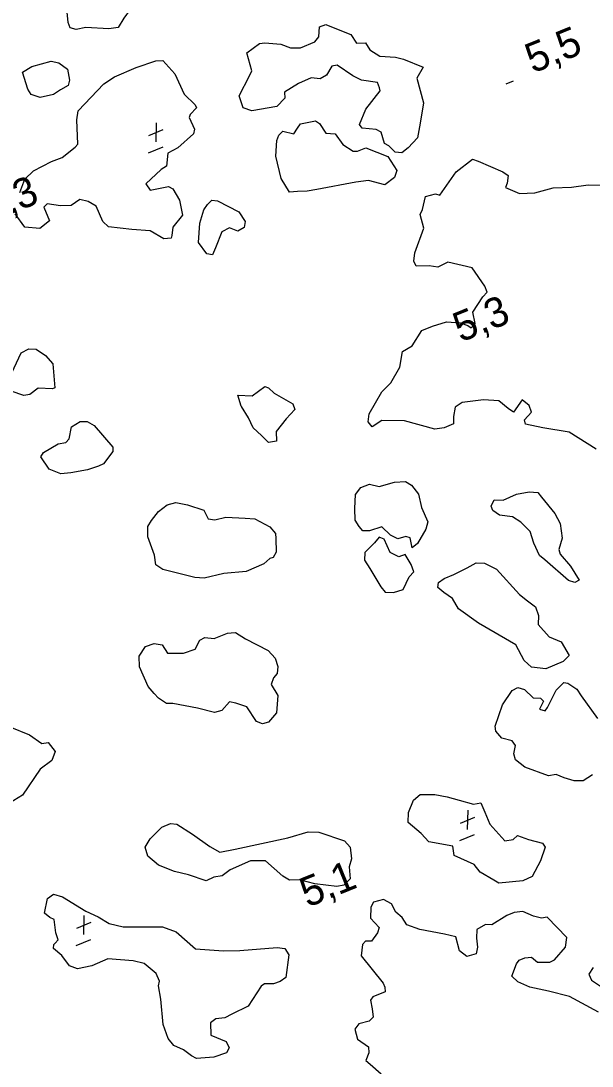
# Model space of a CAD drawing. Extents: x 362852 to 366875, y 5563573 to 5566479.
# Drawn here: x 364831.6 to 364906.9, y 5565640.9 to 5565778.8 of the extents above; entities that cross this region are included whole.
import ezdxf

# ---------------------------------------------------------------- set-up
doc = ezdxf.new("R2010")
doc.units = 0
doc.layers.add('Niveau 3', color=7, linetype='Continuous')
doc.layers.add('Niveau 4', color=7, linetype='Continuous')

msp = doc.modelspace()

# ---------------------------------------------------------------- linework, layer by layer
at = {"layer": 'Niveau 3'}
for p, q in [((364895.59, 5565770.53), (364896.55, 5565770.92)), ((364848.45, 5565763.72), (364850.34, 5565764.51)), ((364849.4, 5565765.4), (364849.34, 5565762.88)), ((364848.38, 5565761.44), (364850.31, 5565762.23)), ((364889.56, 5565673), (364891.45, 5565673.79)), ((364890.5, 5565674.68), (364890.45, 5565672.16)), ((364889.48, 5565670.72), (364891.42, 5565671.51)), ((364838.91, 5565659.14), (364840.8, 5565659.93)), ((364839.85, 5565660.82), (364839.8, 5565658.3)), ((364838.83, 5565656.86), (364840.77, 5565657.65))]:
    msp.add_line(p, q, dxfattribs=at)
at = {"layer": 'Niveau 4'}
for points in [[(364838.03, 5565781.23), (364838.52, 5565782.43), (364839.59, 5565782.87), (364841.3, 5565783.07), (364842.83, 5565783.58), (364846.81, 5565783.72), (364847.15, 5565783.05), (364847.32, 5565782.19), (364845.49, 5565779.69), (364845.12, 5565779.23), (364844.39, 5565778), (364843.17, 5565777.8), (364840.11, 5565777.98), (364838.86, 5565777.71), (364838.07, 5565777.95), (364837.79, 5565778.64), (364837.66, 5565780.02), (364837.92, 5565780.44), (364838.03, 5565781.23)], [(364880.92, 5565761.52), (364880.08, 5565762.36), (364879.51, 5565762.68), (364879.07, 5565764.18), (364878.43, 5565764.54), (364876.56, 5565764.7), (364876.24, 5565765.19), (364877.08, 5565767.22), (364878.95, 5565769.61), (364878.85, 5565770), (364878.62, 5565770.71), (364876.5, 5565771.03), (364875.33, 5565771.6), (364873.27, 5565772.99), (364872.56, 5565772.89), (364871.88, 5565771.68), (364871.03, 5565771.2), (364869.85, 5565771.34), (364868.17, 5565770.59), (364866.34, 5565769.46), (364866.36, 5565768.66), (364865.33, 5565767.55), (364862.02, 5565767), (364860.86, 5565767.39), (364860.33, 5565768.98), (364861.73, 5565771.61), (364862.01, 5565772.28), (364861.35, 5565774.63), (364863.01, 5565775.87), (364863.72, 5565775.97), (364865.84, 5565775.79), (364867.1, 5565775.31), (364868.46, 5565775.31), (364870.32, 5565776.08), (364870.86, 5565776.73), (364870.93, 5565778.07), (364871.8, 5565778.36), (364873.43, 5565777.73), (364875.08, 5565777.04), (364875.85, 5565775.92), (364877.01, 5565775.96), (364877.59, 5565775.02), (364878.92, 5565774.2), (364880.97, 5565774.05), (364882.01, 5565773.79), (364884.61, 5565772.74), (364883.78, 5565771.28), (364884.68, 5565768.05), (364884.23, 5565765.37), (364883.86, 5565763.41), (364882.66, 5565762.11), (364881.82, 5565761.45), (364880.92, 5565761.52)], [(364831.43, 5565756.22), (364832.07, 5565757.98), (364833.23, 5565759.08), (364835.59, 5565760.3), (364836.99, 5565760.81), (364838.72, 5565762.21), (364839.05, 5565762.59), (364838.92, 5565765.78), (364839.11, 5565766.97), (364842.48, 5565770.54), (364843.89, 5565771.49), (364846.74, 5565772.72), (364849.37, 5565773.56), (364850.28, 5565773.62), (364851.88, 5565771.85), (364853.1, 5565769.18), (364854.55, 5565767.79), (364854.72, 5565767.36), (364853.89, 5565766.52), (364853.76, 5565766.09), (364854.45, 5565764.57), (364854.33, 5565763.96), (364852.24, 5565762.1), (364850.92, 5565761.38), (364850.75, 5565759.69), (364850.07, 5565759.22), (364848.05, 5565757.34), (364848.59, 5565756.5), (364851.04, 5565757.01), (364851.61, 5565756.68), (364852.48, 5565755.18), (364852.86, 5565753.21), (364851.59, 5565751.63), (364851.48, 5565750.53), (364851.38, 5565750.18), (364850.42, 5565750.09)], [(364835.83, 5565769.16), (364834.08, 5565768.75), (364832.92, 5565769.15), (364832.45, 5565769.83), (364831.77, 5565772.09), (364833.01, 5565772.85), (364835.53, 5565773.52), (364836.54, 5565773.31), (364837.7, 5565772.48), (364837.98, 5565771.04), (364837.77, 5565770.33), (364836.78, 5565769.74), (364835.83, 5565769.16)], [(364867.01, 5565756.24), (364865.88, 5565758.07), (364865.17, 5565761.01), (364865.31, 5565763.07), (364865.57, 5565763.79), (364866.1, 5565764.32), (364867.57, 5565763.93), (364868.06, 5565764.69), (364868.44, 5565765.28), (364870.4, 5565765.65), (364870.96, 5565765.33), (364871.8, 5565764.05), (364873.03, 5565763.94), (364874.04, 5565762.55), (364875.39, 5565761.67), (364875.96, 5565761.66), (364877.07, 5565762.11), (364879.98, 5565760.94), (364881.16, 5565759.13), (364880.86, 5565758.2), (364879.58, 5565757.24), (364877.43, 5565757.78), (364875.72, 5565757.57), (364870.6, 5565756.59), (364869.32, 5565756.37), (364868.03, 5565756.34), (364867.01, 5565756.24)], [(364907.44, 5565722.33), (364903.89, 5565724.6), (364900.43, 5565725.17), (364898.12, 5565725.65), (364898.01, 5565726.23), (364898.9, 5565727.22), (364898.61, 5565728.09), (364897.68, 5565728.83), (364896.54, 5565727.24), (364895.85, 5565727.7), (364894.63, 5565728.7), (364892.58, 5565728.85), (364889.75, 5565728.49), (364888.83, 5565727.86), (364888.64, 5565726.67), (364888.62, 5565725.66), (364887.4, 5565725.16), (364886.17, 5565724.97), (364882.18, 5565726.06), (364879.17, 5565726.13), (364877.9, 5565725.3), (364877.38, 5565725.95), (364877.51, 5565727), (364879.16, 5565729.92), (364880.35, 5565731.1), (364881.56, 5565733.15), (364881.88, 5565735.21), (364883.18, 5565735.99), (364884.45, 5565738.01), (364885.84, 5565738.58), (364887.71, 5565739.16), (364889.5, 5565739.03), (364890.53, 5565738.64), (364890.97, 5565738.33), (364891.47, 5565738.91), (364891.17, 5565740.4), (364892.5, 5565742.44), (364893.06, 5565743.04), (364892.78, 5565743.86), (364891.1, 5565746.28), (364887.88, 5565747.01), (364886.55, 5565746.34), (364885.4, 5565746.55), (364883.7, 5565746.47), (364883.41, 5565747.16), (364883.52, 5565748.26), (364884.73, 5565751.5), (364884.24, 5565753.29), (364884.52, 5565753.97), (364884.92, 5565755.69), (364886.26, 5565756.05), (364886.84, 5565755.86), (364888.99, 5565758.92), (364891.15, 5565760.61), (364891.88, 5565760.35), (364895.13, 5565758.95), (364895.84, 5565758.44), (364895.69, 5565757.44), (364895.49, 5565756.86), (364897.32, 5565756.06), (364899.38, 5565756.16), (364901.78, 5565756.83), (364904.18, 5565756.89), (364906.39, 5565757.24), (364908.09, 5565757.19)], [(364850.42, 5565750.09), (364848.62, 5565751.16), (364846.18, 5565751.34), (364843.11, 5565751.69), (364842.34, 5565752.37), (364841.5, 5565754.39), (364840.44, 5565755.01), (364839.33, 5565755.3), (364838.16, 5565754.51), (364836.77, 5565754.43), (364835.03, 5565754.72), (364834.59, 5565754.29), (364835.34, 5565752.48), (364834.03, 5565751.44), (364832.08, 5565751.64), (364830.79, 5565753.41)], [(364857.48, 5565755.11), (364860.31, 5565753.67), (364861.15, 5565752.39), (364860.99, 5565751.58), (364860.18, 5565751.12), (364859.08, 5565751.54), (364858.06, 5565751), (364857.24, 5565748.92), (364856.81, 5565747.99), (364856.08, 5565748.13), (364854.97, 5565749.6), (364855.15, 5565752.17), (364855.67, 5565753.93), (364856.18, 5565754.64), (364856.76, 5565755.19), (364857.48, 5565755.11)], [(364835.78, 5565733.6), (364836.04, 5565730.41), (364835.72, 5565730.28), (364833.82, 5565730.37), (364832.73, 5565729.55), (364831.92, 5565729.4), (364830.26, 5565729.97), (364830.05, 5565730.94), (364830.36, 5565732.43), (364831.58, 5565735.05), (364832.6, 5565735.59), (364833.55, 5565735.55), (364834.78, 5565734.68), (364835.78, 5565733.6)], [(364840.32, 5565719.6), (364838.12, 5565719.2), (364836.8, 5565719.09), (364835.3, 5565719.71), (364834.2, 5565721.32), (364834.53, 5565721.89), (364836.47, 5565723.06), (364837.46, 5565723.22), (364837.93, 5565723.72), (364838.22, 5565725.27), (364839.36, 5565725.99), (364840.29, 5565726), (364841.2, 5565725.44), (364843.68, 5565722.6), (364843.66, 5565722.03), (364842.46, 5565720.42), (364841.79, 5565720.08), (364840.32, 5565719.6)], [(364875.65, 5565712.98), (364875.63, 5565714.53), (364875.69, 5565716.36), (364876.42, 5565717.28), (364877.54, 5565717.74), (364878.8, 5565717.39), (364880.85, 5565717.99), (364882.3, 5565718.09), (364883.07, 5565717.59), (364883.99, 5565716.41), (364884.4, 5565714.66), (364885.24, 5565712.76), (364884.97, 5565711.78), (364883.88, 5565709.9), (364883.19, 5565709.31), (364882.9, 5565710.62), (364882.32, 5565710.81), (364881.27, 5565710.51), (364880.33, 5565710.99), (364879.19, 5565712.08), (364877.54, 5565711.58), (364876.68, 5565711.54), (364876.18, 5565712.15), (364875.65, 5565712.98)], [(364893.98, 5565715.67), (364895.19, 5565715.61), (364896.92, 5565716.38), (364898.59, 5565716.7), (364899.74, 5565716.61), (364900.24, 5565716.01), (364901.99, 5565713.87), (364902.72, 5565712.55), (364902.97, 5565710.6), (364902.52, 5565709.11), (364902.71, 5565708.5), (364904.06, 5565706.88), (364905.19, 5565705.04), (364904.63, 5565704.75), (364903.78, 5565705.02), (364900.67, 5565707.73), (364899.99, 5565708.32), (364899.21, 5565709.92), (364898.75, 5565711.48), (364897.5, 5565712.7), (364896.39, 5565713.43), (364894.71, 5565713.61), (364893.83, 5565714.24), (364893.58, 5565714.83), (364893.98, 5565715.67)], [(364863.62, 5565707.22), (364861.26, 5565706.18), (364858.33, 5565705.91), (364855.71, 5565705.33), (364854.5, 5565705.4), (364850.27, 5565706.46), (364849.34, 5565707.07), (364849.17, 5565708.37), (364848.31, 5565710.75), (364848.31, 5565712.12), (364848.78, 5565712.94), (364849.72, 5565714.13), (364850.86, 5565714.98), (364851.97, 5565715.31), (364853.52, 5565715.01), (364855.68, 5565714.28), (364856.27, 5565713.16), (364857.13, 5565713.01), (364858.6, 5565713.37), (364861.14, 5565713.23), (364862.42, 5565713.14), (364864.41, 5565712.09), (364865.15, 5565711.21), (364865.18, 5565710.54), (364865.23, 5565708.75), (364864.84, 5565708.03), (364864.39, 5565707.91), (364863.62, 5565707.22)], [(364877.59, 5565706.61), (364879.04, 5565704.15), (364879.63, 5565703.47), (364880.71, 5565703.41), (364881.97, 5565703.81), (364882.77, 5565705.5), (364883.38, 5565706.13), (364883.04, 5565707.11), (364882.23, 5565708.46), (364881.43, 5565708.13), (364880.26, 5565708.71), (364879.49, 5565710.44), (364878.81, 5565710.72), (364878.19, 5565709.97), (364876.91, 5565708.7), (364876.89, 5565707.69), (364877.59, 5565706.61)], [(364887.39, 5565705.29), (364888.66, 5565705.81), (364890.42, 5565706.66), (364891.63, 5565707.35), (364892.71, 5565707.29), (364894.28, 5565706.51), (364897.33, 5565703.16), (364898.41, 5565702.32), (364898.41, 5565702.32), (364899.43, 5565701.53), (364899.84, 5565700.39), (364899.78, 5565699.19), (364901.26, 5565697.56), (364902.83, 5565696.9), (364903.89, 5565695.09), (364903.09, 5565694.33), (364900.83, 5565693.33), (364898.94, 5565693.55), (364897.94, 5565694.45), (364896.83, 5565696.54), (364891.94, 5565699.38), (364889.29, 5565701.28), (364888.48, 5565702.63), (364887.36, 5565703.41), (364886.58, 5565704.09), (364886.63, 5565704.73), (364887.39, 5565705.29)], [(364848.36, 5565691.04), (364847.18, 5565693.6), (364847.15, 5565695.02), (364847.99, 5565696.3), (364849.13, 5565696.7), (364850.2, 5565696.52), (364850.89, 5565695.44), (364853.01, 5565695.44), (364854.54, 5565695.94), (364855.16, 5565697.13), (364855.83, 5565697.47), (364857.06, 5565697.35), (364858.81, 5565698.07), (364859.28, 5565698.1)], [(364859.28, 5565698.1), (364859.85, 5565698.13), (364861.18, 5565697.31), (364864.16, 5565695.79), (364865.09, 5565694.75), (364865.43, 5565693.64), (364865.36, 5565692.74), (364864.86, 5565692.16), (364864.59, 5565691.3), (364865.44, 5565689.85), (364865.27, 5565687.54), (364864.23, 5565686.3), (364863.44, 5565686.1), (364862.64, 5565686.39), (364861.34, 5565688.35), (364859.9, 5565688.81), (364859.09, 5565688.98), (364858.05, 5565687.87), (364857.11, 5565687.6), (364854.83, 5565688.16), (364851.6, 5565688.76), (364850.78, 5565688.79), (364849.69, 5565689.47), (364849.12, 5565690.1), (364848.36, 5565691.04)], [(364906.96, 5565679.37), (364905.74, 5565678.56), (364904.56, 5565678.57), (364903.22, 5565678.95), (364902.17, 5565679.39), (364901.18, 5565679.23), (364898.04, 5565680.37), (364896.82, 5565681.36), (364896.57, 5565682.12), (364896.8, 5565683.22), (364896.36, 5565683.84), (364895.02, 5565684.22), (364894.21, 5565685.14), (364894.13, 5565685.79), (364895.08, 5565688.6), (364896.35, 5565690.49), (364897.12, 5565690.88), (364897.98, 5565690.61), (364899.16, 5565689.54), (364900.11, 5565689.49), (364900.52, 5565689.1), (364899.98, 5565688.01), (364900.74, 5565687.82), (364901.05, 5565688.26), (364902.17, 5565690.53), (364903.17, 5565691.56), (364903.71, 5565691.47), (364904.91, 5565690.66), (364905.46, 5565689.77), (364907.62, 5565686.8)], [(364836.08, 5565682.44), (364835.63, 5565681.26), (364834.11, 5565680.13), (364831.75, 5565676.67), (364829.46, 5565675.29), (364828.29, 5565675.12), (364826.78, 5565675.62), (364825.4, 5565676.99), (364824.95, 5565678.54), (364824.7, 5565679.75), (364825.89, 5565683.04), (364827.15, 5565685.55), (364828.76, 5565686.02), (364830.08, 5565685.69), (364832.68, 5565684.65), (364834.33, 5565683.52), (364835.16, 5565683.61), (364836.08, 5565682.44)], [(364889.38, 5565676.04), (364891.28, 5565675.51), (364892.22, 5565675.65), (364892.77, 5565674.44), (364893.43, 5565672.85), (364895.39, 5565670.67), (364896.51, 5565670.81), (364897.09, 5565671.36), (364898.54, 5565670.84), (364900.36, 5565670.35), (364900.71, 5565669.81), (364900.09, 5565668), (364899.02, 5565665.94), (364897.76, 5565665.36), (364894.6, 5565665.05), (364893.93, 5565665.46), (364892.13, 5565666.52), (364891.35, 5565667.51), (364888.73, 5565668.73), (364888.54, 5565669.96), (364885.38, 5565670.53), (364884.38, 5565671.61), (364882.65, 5565673.08), (364882.67, 5565674.39), (364883.36, 5565676.04), (364884.23, 5565676.78), (364886.16, 5565676.76), (364887.79, 5565676.44), (364889.38, 5565676.04)], [(364855.98, 5565665.36), (364853.67, 5565666.15), (364851.8, 5565666.62), (364849.72, 5565667.45), (364848.31, 5565668.61), (364847.93, 5565669.83), (364848.6, 5565670.91), (364850.13, 5565672.47), (364851.3, 5565672.95), (364852.14, 5565672.87), (364854.19, 5565671.53), (364856.47, 5565669.91), (364857.78, 5565669.15), (364859.84, 5565669.56), (364866.75, 5565671.04), (364869.46, 5565671.84), (364870.85, 5565671.79), (364874.25, 5565670.64), (364875.01, 5565669.83), (364875.16, 5565668.27), (364874.85, 5565667.21), (364875, 5565665.65), (364874.16, 5565664.81), (364873.25, 5565664.62), (364870.31, 5565664.97), (364868.29, 5565665.51), (364867, 5565665.47), (364866.1, 5565665.98), (364863.83, 5565668.03), (364861.84, 5565668.02), (364859.16, 5565666.85), (364858.12, 5565666.05), (364857.02, 5565665.85), (364855.98, 5565665.36)], [(364853, 5565643.09), (364851.72, 5565643.63), (364850.96, 5565644.56), (364850.32, 5565646.41), (364850, 5565649.76), (364849.71, 5565651.51), (364849.83, 5565652.12), (364849.41, 5565653.13), (364847.81, 5565654.46), (364846.36, 5565654.8), (364843.01, 5565655.1), (364840.91, 5565654.17), (364839.02, 5565653.77), (364837.94, 5565654.14), (364836.93, 5565655.53), (364835.86, 5565656.46), (364835.9, 5565656.97), (364836.07, 5565657.16), (364836.46, 5565657.57), (364836.14, 5565658.5), (364835.96, 5565660.29), (364835.36, 5565660.54), (364834.68, 5565661.13), (364835.07, 5565663.04), (364835.84, 5565663.6), (364837.02, 5565663.28), (364840.11, 5565661.38), (364841.73, 5565660.61), (364843.21, 5565659.73), (364845.06, 5565659.31), (364846.61, 5565659.32), (364850.22, 5565659.31), (364852.05, 5565658.64), (364854.59, 5565656.39), (364858.29, 5565656.16), (364860.45, 5565656.18), (364865.38, 5565656.59), (364866.37, 5565656.44), (364866.91, 5565655.6), (364866.51, 5565652.64), (364865.75, 5565652.08), (364864.88, 5565651.78), (364863.69, 5565651.79), (364863.26, 5565651.49), (364861.55, 5565648.86), (364859.39, 5565647.78), (364858.47, 5565647.28), (364857.28, 5565647.16), (364856.57, 5565646.62), (364856.61, 5565645.02), (364858.64, 5565644.17), (364859.04, 5565643.34), (364858.69, 5565642.7), (364857, 5565642.13), (364854.72, 5565641.93), (364854.07, 5565642.29), (364853, 5565643.09)], [(364907.75, 5565648.06), (364903.95, 5565650.1), (364901.16, 5565650.82), (364898.7, 5565651.36), (364897.1, 5565652.07), (364896.31, 5565652.79), (364896.93, 5565654.44), (364897.3, 5565654.9), (364898.04, 5565655.2), (364898.92, 5565655.32), (364899.7, 5565654.64), (364901.32, 5565654.63), (364901.94, 5565654.94), (364903.42, 5565656.61), (364903.57, 5565657.91), (364900.98, 5565660.58), (364900.22, 5565660.46), (364899.18, 5565660.71), (364897.76, 5565661.31), (364896.62, 5565661.21), (364895.66, 5565660.82), (364893.69, 5565659.57), (364892.87, 5565659.61), (364891.71, 5565658.95), (364891.71, 5565658.95), (364891.68, 5565657.81), (364891.8, 5565656.62), (364891.61, 5565655.73), (364890.38, 5565655.41), (364889.4, 5565656.13), (364888.94, 5565657.99), (364887.42, 5565658.36), (364884.19, 5565658.96), (364882.46, 5565659.56), (364881.86, 5565660.55), (364881.01, 5565661.26), (364880.44, 5565662.33), (364879.4, 5565662.9), (364878.06, 5565662.54), (364877.7, 5565661.89), (364877.68, 5565660.45), (364878.8, 5565659.23), (364878.59, 5565658.53), (364877.82, 5565657.4), (364877, 5565657.43), (364876.63, 5565656.97), (364876.44, 5565655.46), (364879.36, 5565651.87), (364879.58, 5565651.34), (364879.59, 5565650.72), (364877.99, 5565650.06), (364877.67, 5565649.62), (364877.9, 5565648.47), (364878.03, 5565647.4), (364877.5, 5565646.87), (364876.15, 5565646.5), (364875.63, 5565645.79), (364875.98, 5565644.5), (364877.4, 5565643.47), (364877.47, 5565642.69), (364877.08, 5565641.66), (364877.65, 5565641.2), (364879.1, 5565639.93)], [(364907.07, 5565653.94), (364906.49, 5565653.08), (364906.82, 5565652.28), (364909.33, 5565650.58)]]:
    msp.add_lwpolyline(points, dxfattribs=at)
msp.add_lwpolyline([(364860.17, 5565729.45), (364862.07, 5565729.36), (364863.73, 5565730.6), (364864.23, 5565730.44), (364864.95, 5565729.74), (364867.45, 5565728.34), (364867.71, 5565727.57), (364866.54, 5565726.35), (364865.23, 5565724.69), (364865.27, 5565723.4), (364864.23, 5565723.22), (364863.29, 5565724.14), (364862.18, 5565725.17), (364861.58, 5565726.48), (364860.65, 5565727.97), (364860.63, 5565728.02), (364860.17, 5565729.45)], close=True, dxfattribs=at)

# ---------------------------------------------------------------- texts
at = {"layer": 'Niveau 3'}
for s, rotation, p in [('5,5  ', 22.09, (364899.1, 5565771.89)), ('    5,3', 22.0899, (364821.99, 5565749.99)), ('    5,3', 22.0899, (364884.17, 5565734.2)), ('    5,1', 22.0899, (364863.95, 5565659.62))]:
    msp.add_text(s, height=3.93, rotation=rotation, dxfattribs=at).set_placement(p)

doc.saveas('drawing.dxf')
